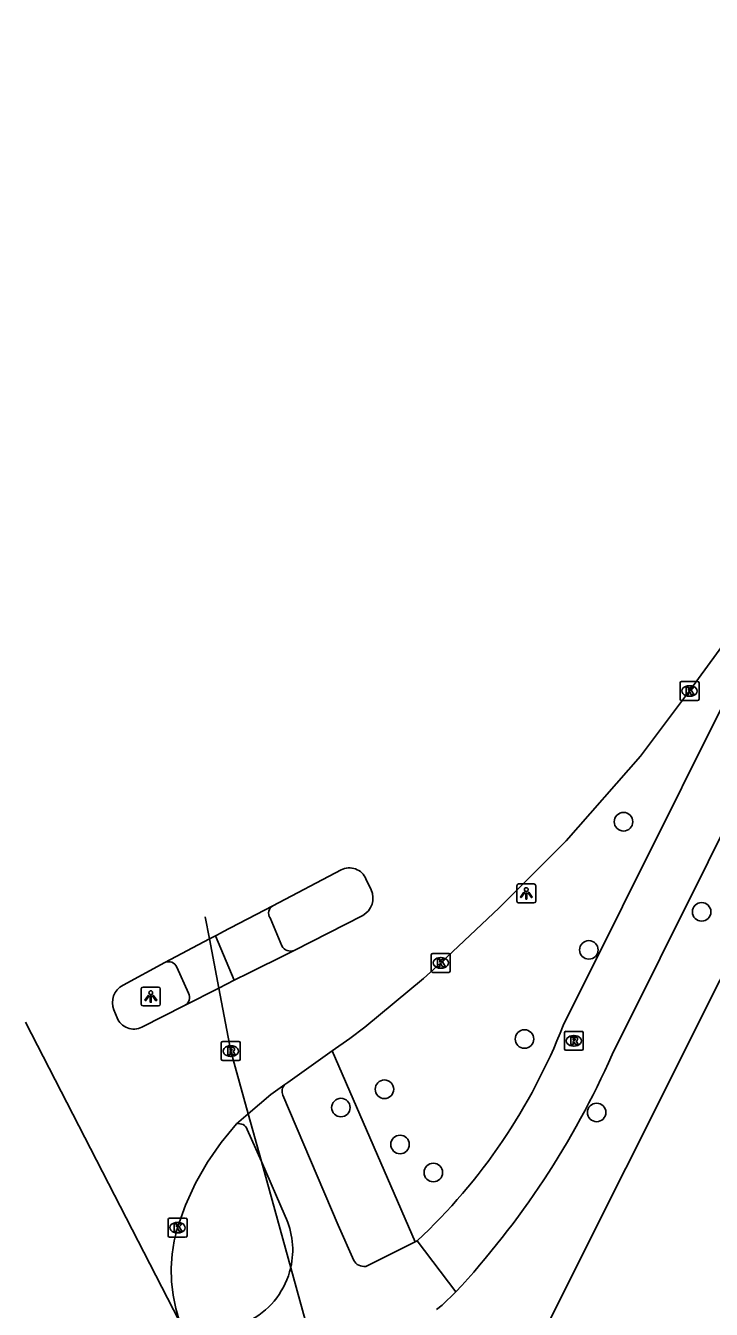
# Model space of a CAD drawing. Extents: x 159353 to 160616, y 385893 to 387321.
# Drawn here: x 159582.8 to 159619, y 386944.2 to 387011.9 of the extents above; entities that cross this region are included whole.
import ezdxf

# ---------------------------------------------------------------- set-up
doc = ezdxf.new("R2010")
doc.units = 0
for name, color, linetype in [('IMGEO_Boom', 7, 'Continuous'), ('IMGEO_Duiker', 7, 'Continuous'), ('IMGEO_Fietspad_gesloten', 7, 'Continuous'), ('IMGEO_Fietspad_open', 7, 'Continuous'), ('IMGEO_Hek', 7, 'Continuous'), ('IMGEO_Kolk', 7, 'Continuous'), ('IMGEO_Lichtpunt', 7, 'Continuous'), ('IMGEO_Rijbaan_lokaal_gesloten', 7, 'Continuous'), ('IMGEO_Rioolput', 7, 'Continuous'), ('IMGEO_Voetpad_open', 7, 'Continuous')]:
    doc.layers.add(name, color=color, linetype=linetype)

msp = doc.modelspace()

# ---------------------------------------------------------------- linework, layer by layer
at = {"layer": 'IMGEO_Boom'}
for centre in [(159614.398, 386969.891), (159618.52, 386965.139), (159612.568, 386963.133), (159609.17, 386958.432), (159601.78, 386955.785), (159599.481, 386954.82), (159612.979, 386954.562), (159602.604, 386952.874), (159604.36, 386951.394)]:
    msp.add_circle(centre, 0.489, dxfattribs=at)
at = {"layer": 'IMGEO_Duiker'}
msp.add_lwpolyline([(159592.326, 386964.885), (159592.549, 386963.709), (159593.041, 386961.114), (159593.67, 386957.799), (159594.587, 386954.484), (159595.284, 386951.967), (159596.831, 386946.376), (159597.929, 386942.411), (159598.185, 386941.484), (159598.768, 386939.378), (159601.259, 386930.377), (159601.559, 386929.294), (159601.596, 386929.16), (159601.66, 386928.929)], dxfattribs=at)
at = {"layer": 'IMGEO_Fietspad_gesloten'}
for points in [[(159613.802, 386957.615), (159626.451, 386982.977), (159635.066, 387000), (159643.792, 387017.242)], [(159623.751, 386984.289), (159611.214, 386959.143)], [(159603.513, 386947.794), (159605.543, 386945.096)]]:
    msp.add_lwpolyline(points, dxfattribs=at)
for centre, radius, start, end in [((159582.231, 386970.522), 31.137, 313.11753, 338.56382), ((159572.163, 386976.101), 45.558, 317.11236, 336.06059)]:
    msp.add_arc(centre, radius, start, end, dxfattribs=at)
at = {"layer": 'IMGEO_Fietspad_open'}
for points in [[(159592.865, 386963.876), (159593.856, 386961.533)], [(159590.819, 386962.228), (159591.443, 386960.852)], [(159600.156, 386946.754), (159599.342, 386948.618), (159596.419, 386955.47)], [(159594.54, 386953.662), (159595.284, 386951.967), (159596.548, 386949.088)], [(159603.397, 386947.737), (159600.789, 386946.443)], [(159603.513, 386947.794), (159603.397, 386947.737)], [(159605.543, 386945.096), (159604.823, 386944.402), (159604.531, 386944.171)]]:
    msp.add_lwpolyline(points, dxfattribs=at)
for centre, radius, start, end in [((159590.395, 386962.053), 0.459, 22.41502, 115.89131), ((159591.005, 386960.632), 0.49, 298.15421, 26.6181), ((159596.887, 386955.672), 0.51, 135.42161, 203.33908), ((159594.092, 386953.496), 0.478, 20.33448, 103.79606), ((159592.744, 386947.32), 4.194, 346.98846, 24.92616), ((159600.716, 386947.094), 0.655, 211.24454, 276.42465), ((159592.731, 386947.318), 4.207, 299.00533, 347.06086)]:
    msp.add_arc(centre, radius, start, end, dxfattribs=at)
at = {"layer": 'IMGEO_Hek'}
msp.add_lwpolyline([(159644.224, 387010.886), (159609.581, 386941.77)], dxfattribs=at)
at = {"layer": 'IMGEO_Kolk'}
for p, q in [((159617.382, 386976.359), (159617.382, 386977.211)), ((159617.457, 386977.285), (159618.309, 386977.285)), ((159617.87, 386977.065), (159617.895, 386977.065)), ((159618.383, 386977.211), (159618.383, 386976.359)), ((159618.309, 386976.285), (159617.457, 386976.285)), ((159617.893, 386976.505), (159617.868, 386976.505)), ((159604.253, 386962.021), (159604.253, 386962.873)), ((159604.328, 386962.947), (159605.18, 386962.947)), ((159604.741, 386962.727), (159604.766, 386962.727)), ((159605.254, 386962.873), (159605.254, 386962.021)), ((159604.764, 386962.167), (159604.739, 386962.167)), ((159605.18, 386961.947), (159604.328, 386961.947)), ((159590.362, 386948.061), (159590.362, 386948.913)), ((159590.437, 386948.987), (159591.289, 386948.987)), ((159590.85, 386948.767), (159590.875, 386948.767)), ((159591.363, 386948.913), (159591.363, 386948.061)), ((159591.289, 386947.987), (159590.437, 386947.987)), ((159590.873, 386948.207), (159590.848, 386948.207))]:
    msp.add_line(p, q, dxfattribs=at)
for points in [[(159617.382, 386976.359), (159617.382, 386977.211)], [(159617.457, 386977.285), (159618.309, 386977.285)], [(159617.703, 386976.985), (159617.826, 386976.985), (159617.826, 386976.834), (159617.956, 386976.985), (159618.12, 386976.985), (159617.974, 386976.834), (159618.127, 386976.585), (159617.975, 386976.585), (159617.89, 386976.749), (159617.826, 386976.682), (159617.826, 386976.585), (159617.703, 386976.585), (159617.703, 386976.985)], [(159618.383, 386977.211), (159618.383, 386976.359)], [(159618.309, 386976.285), (159617.457, 386976.285)], [(159604.253, 386962.021), (159604.253, 386962.873)], [(159604.328, 386962.947), (159605.18, 386962.947)], [(159605.254, 386962.873), (159605.254, 386962.021)], [(159604.574, 386962.647), (159604.697, 386962.647), (159604.697, 386962.496), (159604.827, 386962.647), (159604.991, 386962.647), (159604.845, 386962.496), (159604.998, 386962.247), (159604.846, 386962.247), (159604.761, 386962.411), (159604.697, 386962.344), (159604.697, 386962.247), (159604.574, 386962.247), (159604.574, 386962.647)], [(159605.18, 386961.947), (159604.328, 386961.947)], [(159590.362, 386948.061), (159590.362, 386948.913)], [(159590.437, 386948.987), (159591.289, 386948.987)], [(159590.683, 386948.687), (159590.806, 386948.687), (159590.806, 386948.536), (159590.936, 386948.687), (159591.1, 386948.687), (159590.954, 386948.536), (159591.107, 386948.287), (159590.955, 386948.287), (159590.87, 386948.451), (159590.806, 386948.384), (159590.806, 386948.287), (159590.683, 386948.287), (159590.683, 386948.687)], [(159591.363, 386948.913), (159591.363, 386948.061)], [(159591.289, 386947.987), (159590.437, 386947.987)]]:
    msp.add_lwpolyline(points, dxfattribs=at)
for centre, start, end in [((159617.459, 386977.209), 91.55205, 178.44795), ((159617.459, 386977.209), 91.55205, 178.44795), ((159618.307, 386977.209), 1.55205, 88.44795), ((159618.307, 386977.209), 1.55205, 88.44795), ((159617.459, 386976.361), 181.55205, 268.44795), ((159617.459, 386976.361), 181.55205, 268.44795), ((159618.307, 386976.361), 271.55205, 358.44795), ((159618.307, 386976.361), 271.55205, 358.44795), ((159604.33, 386962.871), 91.55205, 178.44795), ((159604.33, 386962.871), 91.55205, 178.44795), ((159605.178, 386962.871), 1.55205, 88.44795), ((159605.178, 386962.871), 1.55205, 88.44795), ((159604.33, 386962.023), 181.55205, 268.44795), ((159604.33, 386962.023), 181.55205, 268.44795), ((159605.178, 386962.023), 271.55205, 358.44795), ((159605.178, 386962.023), 271.55205, 358.44795), ((159590.439, 386948.911), 91.55205, 178.44795), ((159590.439, 386948.911), 91.55205, 178.44795), ((159591.287, 386948.911), 1.55205, 88.44795), ((159591.287, 386948.911), 1.55205, 88.44795), ((159590.439, 386948.063), 181.55205, 268.44795), ((159590.439, 386948.063), 181.55205, 268.44795), ((159591.287, 386948.063), 271.55205, 358.44795), ((159591.287, 386948.063), 271.55205, 358.44795)]:
    msp.add_arc(centre, 0.0765, start, end, dxfattribs=at)
for centre, major_axis, ratio, start_param, end_param in [((159617.869, 386976.785), (-0.387, 0.002), 0.722429, 4.712389, 7.853982), ((159617.894, 386976.785), (-0.39, 0.002), 0.717154, 1.570796, 4.712389), ((159604.74, 386962.447), (-0.387, 0.002), 0.722429, 4.712389, 7.853982), ((159604.765, 386962.447), (-0.39, 0.002), 0.717154, 1.570796, 4.712389), ((159590.849, 386948.487), (-0.387, 0.002), 0.722429, 4.712389, 7.853982), ((159590.874, 386948.487), (-0.39, 0.002), 0.717154, 1.570796, 4.712389)]:
    msp.add_ellipse(centre, major_axis=major_axis, ratio=ratio, start_param=start_param, end_param=end_param, dxfattribs=at)
at = {"layer": 'IMGEO_Lichtpunt'}
for p, q in [((159608.768, 386966.515), (159608.768, 386965.708)), ((159608.768, 386966.515), (159608.768, 386965.708)), ((159609.67, 386966.61), (159608.862, 386966.61)), ((159609.67, 386966.61), (159608.862, 386966.61)), ((159609.764, 386965.708), (159609.764, 386966.515)), ((159609.764, 386965.708), (159609.764, 386966.515)), ((159608.862, 386965.614), (159609.67, 386965.614)), ((159608.862, 386965.614), (159609.67, 386965.614)), ((159588.948, 386961.079), (159588.948, 386960.272)), ((159588.948, 386961.079), (159588.948, 386960.272)), ((159589.85, 386961.174), (159589.042, 386961.174)), ((159589.85, 386961.174), (159589.042, 386961.174)), ((159589.944, 386960.272), (159589.944, 386961.079)), ((159589.944, 386960.272), (159589.944, 386961.079)), ((159589.042, 386960.178), (159589.85, 386960.178)), ((159589.042, 386960.178), (159589.85, 386960.178))]:
    msp.add_line(p, q, dxfattribs=at)
for points in [[(159609.142, 386966.179), (159609.181, 386966.151), (159608.993, 386965.889), (159608.955, 386965.916), (159609.142, 386966.179)], [(159609.244, 386966.131), (159609.291, 386966.131), (159609.291, 386965.809), (159609.244, 386965.809), (159609.244, 386966.131)], [(159609.354, 386966.151), (159609.392, 386966.178), (159609.579, 386965.916), (159609.54, 386965.888), (159609.354, 386966.151)], [(159589.322, 386960.743), (159589.361, 386960.715), (159589.173, 386960.453), (159589.135, 386960.48), (159589.322, 386960.743)], [(159589.424, 386960.695), (159589.471, 386960.695), (159589.471, 386960.373), (159589.424, 386960.373), (159589.424, 386960.695)], [(159589.534, 386960.715), (159589.572, 386960.742), (159589.759, 386960.48), (159589.72, 386960.452), (159589.534, 386960.715)]]:
    msp.add_lwpolyline(points, dxfattribs=at)
for centre in [(159609.267, 386966.313), (159589.447, 386960.877)]:
    msp.add_circle(centre, 0.0994, dxfattribs=at)
for centre, start, end in [((159608.862, 386966.515), 90, 180), ((159608.862, 386966.515), 90, 180), ((159609.67, 386966.515), 0, 90), ((159609.67, 386966.515), 0, 90), ((159608.862, 386965.708), 180, 270), ((159608.862, 386965.708), 180, 270), ((159609.67, 386965.708), 270, 0), ((159609.67, 386965.708), 270, 360), ((159589.042, 386961.079), 90, 180), ((159589.042, 386961.079), 90, 180), ((159589.85, 386961.079), 0, 90), ((159589.85, 386961.079), 0, 90), ((159589.042, 386960.272), 180, 270), ((159589.042, 386960.272), 180, 270), ((159589.85, 386960.272), 270, 0), ((159589.85, 386960.272), 270, 360)]:
    msp.add_arc(centre, 0.0946, start, end, dxfattribs=at)
at = {"layer": 'IMGEO_Rijbaan_lokaal_gesloten'}
for points in [[(159599.029, 386957.811), (159599.949, 386958.454), (159600.737, 386959.065), (159603.836, 386961.63), (159604.753, 386962.448), (159607.829, 386965.344), (159611.364, 386968.89), (159615.294, 386973.349), (159617.882, 386976.786), (159619.778, 386979.389), (159622.923, 386984.639)], [(159595.89, 386965.459), (159599.493, 386967.354)], [(159600.8, 386966.872), (159601.072, 386966.302)], [(159592.865, 386963.876), (159593.197, 386964.051), (159593.215, 386964.06), (159595.89, 386965.459)], [(159600.631, 386964.951), (159597.013, 386963.108)], [(159590.194, 386962.466), (159592.549, 386963.709), (159592.865, 386963.876)], [(159597.013, 386963.108), (159594.281, 386961.741), (159594.193, 386961.706), (159593.856, 386961.533)], [(159587.985, 386961.265), (159590.194, 386962.466)], [(159593.856, 386961.533), (159593.041, 386961.114), (159591.236, 386960.2)], [(159591.236, 386960.2), (159588.983, 386959.055)], [(159582.844, 386959.315), (159590.972, 386943.545)], [(159587.668, 386959.547), (159587.505, 386959.967)], [(159596.524, 386956.03), (159596.677, 386956.136), (159599.029, 386957.811)], [(159593.978, 386953.96), (159594.587, 386954.484), (159595.779, 386955.51), (159596.524, 386956.03)], [(159590.972, 386943.545), (159590.766, 386944.233), (159590.623, 386944.936), (159590.543, 386945.649), (159590.527, 386946.367), (159590.575, 386947.083), (159590.686, 386947.792), (159590.861, 386948.488), (159591.278, 386949.671), (159591.806, 386950.829), (159592.436, 386951.936), (159593.161, 386952.983), (159593.978, 386953.96)]]:
    msp.add_lwpolyline(points, dxfattribs=at)
for centre, radius, start, end in [((159599.926, 386966.516), 0.944, 22.17646, 117.33725), ((159600.157, 386965.853), 1.019, 297.69621, 26.14785), ((159588.436, 386960.36), 1.011, 116.50101, 202.91023), ((159588.56, 386959.927), 0.969, 203.05863, 295.91525)]:
    msp.add_arc(centre, radius, start, end, dxfattribs=at)
at = {"layer": 'IMGEO_Rioolput'}
for p, q in [((159611.274, 386957.913), (159611.274, 386958.765)), ((159611.349, 386958.839), (159612.201, 386958.839)), ((159612.275, 386958.765), (159612.275, 386957.913)), ((159593.169, 386957.373), (159593.169, 386958.225)), ((159593.244, 386958.299), (159594.096, 386958.299)), ((159593.657, 386958.079), (159593.682, 386958.079)), ((159594.17, 386958.225), (159594.17, 386957.373)), ((159611.785, 386958.059), (159611.76, 386958.059)), ((159611.762, 386958.619), (159611.787, 386958.619)), ((159594.096, 386957.299), (159593.244, 386957.299)), ((159593.68, 386957.519), (159593.655, 386957.519)), ((159612.201, 386957.839), (159611.349, 386957.839))]:
    msp.add_line(p, q, dxfattribs=at)
for points in [[(159611.274, 386957.913), (159611.274, 386958.765)], [(159611.349, 386958.839), (159612.201, 386958.839)], [(159612.275, 386958.765), (159612.275, 386957.913)], [(159593.169, 386957.373), (159593.169, 386958.225)], [(159593.244, 386958.299), (159594.096, 386958.299)], [(159593.758, 386957.997), (159593.506, 386957.999), (159593.506, 386957.599)], [(159594.17, 386958.225), (159594.17, 386957.373)], [(159611.863, 386958.537), (159611.611, 386958.539), (159611.611, 386958.139)], [(159611.611, 386958.139), (159611.735, 386958.139), (159611.735, 386958.301), (159611.746, 386958.301)], [(159611.789, 386958.458), (159611.735, 386958.458), (159611.735, 386958.377)], [(159611.735, 386958.377), (159611.787, 386958.377)], [(159611.793, 386958.272), (159611.864, 386958.139), (159612.004, 386958.139), (159611.939, 386958.265)], [(159594.096, 386957.299), (159593.244, 386957.299)], [(159593.506, 386957.599), (159593.63, 386957.599), (159593.63, 386957.761), (159593.641, 386957.761)], [(159593.684, 386957.918), (159593.63, 386957.918), (159593.63, 386957.837)], [(159593.63, 386957.837), (159593.682, 386957.837)], [(159593.688, 386957.732), (159593.759, 386957.599), (159593.899, 386957.599), (159593.834, 386957.725)], [(159612.201, 386957.839), (159611.349, 386957.839)]]:
    msp.add_lwpolyline(points, dxfattribs=at)
for centre, radius, start, end in [((159611.351, 386958.763), 0.0765, 91.55205, 178.44795), ((159611.351, 386958.763), 0.0765, 91.55205, 178.44795), ((159612.199, 386958.763), 0.0765, 1.55205, 88.44795), ((159612.199, 386958.763), 0.0765, 1.55205, 88.44795), ((159593.246, 386958.223), 0.0765, 91.55205, 178.44795), ((159593.246, 386958.223), 0.0765, 91.55205, 178.44795), ((159593.757, 386957.887), 0.109, 350.36119, 89.41601), ((159594.094, 386958.223), 0.0765, 1.55205, 88.44795), ((159594.094, 386958.223), 0.0765, 1.55205, 88.44795), ((159611.745, 386958.248), 0.0533, 26.02933, 88.69889), ((159611.771, 386958.566), 0.19, 274.7715, 282.96867), ((159611.795, 386958.362), 0.0964, 77.00612, 93.18647), ((159611.809, 386958.419), 0.0378, 276.66336, 79.67722), ((159611.862, 386958.427), 0.109, 350.36119, 89.41601), ((159611.86, 386958.427), 0.112, 277.58423, 350.98172), ((159611.844, 386958.212), 0.108, 29.51342, 73.79051), ((159593.246, 386957.375), 0.0765, 181.55205, 268.44795), ((159593.246, 386957.375), 0.0765, 181.55205, 268.44795), ((159593.64, 386957.708), 0.0533, 26.02933, 88.69889), ((159593.666, 386958.026), 0.19, 274.7715, 282.96867), ((159593.69, 386957.822), 0.0964, 77.00612, 93.18647), ((159593.704, 386957.879), 0.0378, 276.66336, 79.67722), ((159593.755, 386957.887), 0.112, 277.58423, 350.98172), ((159593.739, 386957.672), 0.108, 29.51342, 73.79051), ((159594.094, 386957.375), 0.0765, 271.55205, 358.44795), ((159594.094, 386957.375), 0.0765, 271.55205, 358.44795), ((159611.351, 386957.915), 0.0765, 181.55205, 268.44795), ((159611.351, 386957.915), 0.0765, 181.55205, 268.44795), ((159612.199, 386957.915), 0.0765, 271.55205, 358.44795), ((159612.199, 386957.915), 0.0765, 271.55205, 358.44795)]:
    msp.add_arc(centre, radius, start, end, dxfattribs=at)
for centre, major_axis, ratio, start_param, end_param in [((159593.656, 386957.799), (-0.387, 0.002), 0.722429, 4.712389, 7.853982), ((159593.681, 386957.799), (-0.39, 0.002), 0.717154, 1.570796, 4.712389), ((159611.761, 386958.339), (-0.387, 0.002), 0.722429, 4.712389, 7.853982), ((159611.786, 386958.339), (-0.39, 0.002), 0.717154, 1.570796, 4.712389)]:
    msp.add_ellipse(centre, major_axis=major_axis, ratio=ratio, start_param=start_param, end_param=end_param, dxfattribs=at)
at = {"layer": 'IMGEO_Voetpad_open'}
for points in [[(159609.581, 386941.77), (159644.224, 387010.886)], [(159596.373, 386963.343), (159595.74, 386964.819)], [(159599.029, 386957.811), (159603.397, 386947.737)]]:
    msp.add_lwpolyline(points, dxfattribs=at)
for centre, radius, start, end in [((159596.13, 386965.065), 0.461, 121.39384, 212.22493), ((159596.82, 386963.571), 0.502, 207.01665, 292.65814)]:
    msp.add_arc(centre, radius, start, end, dxfattribs=at)

doc.saveas('drawing.dxf')
